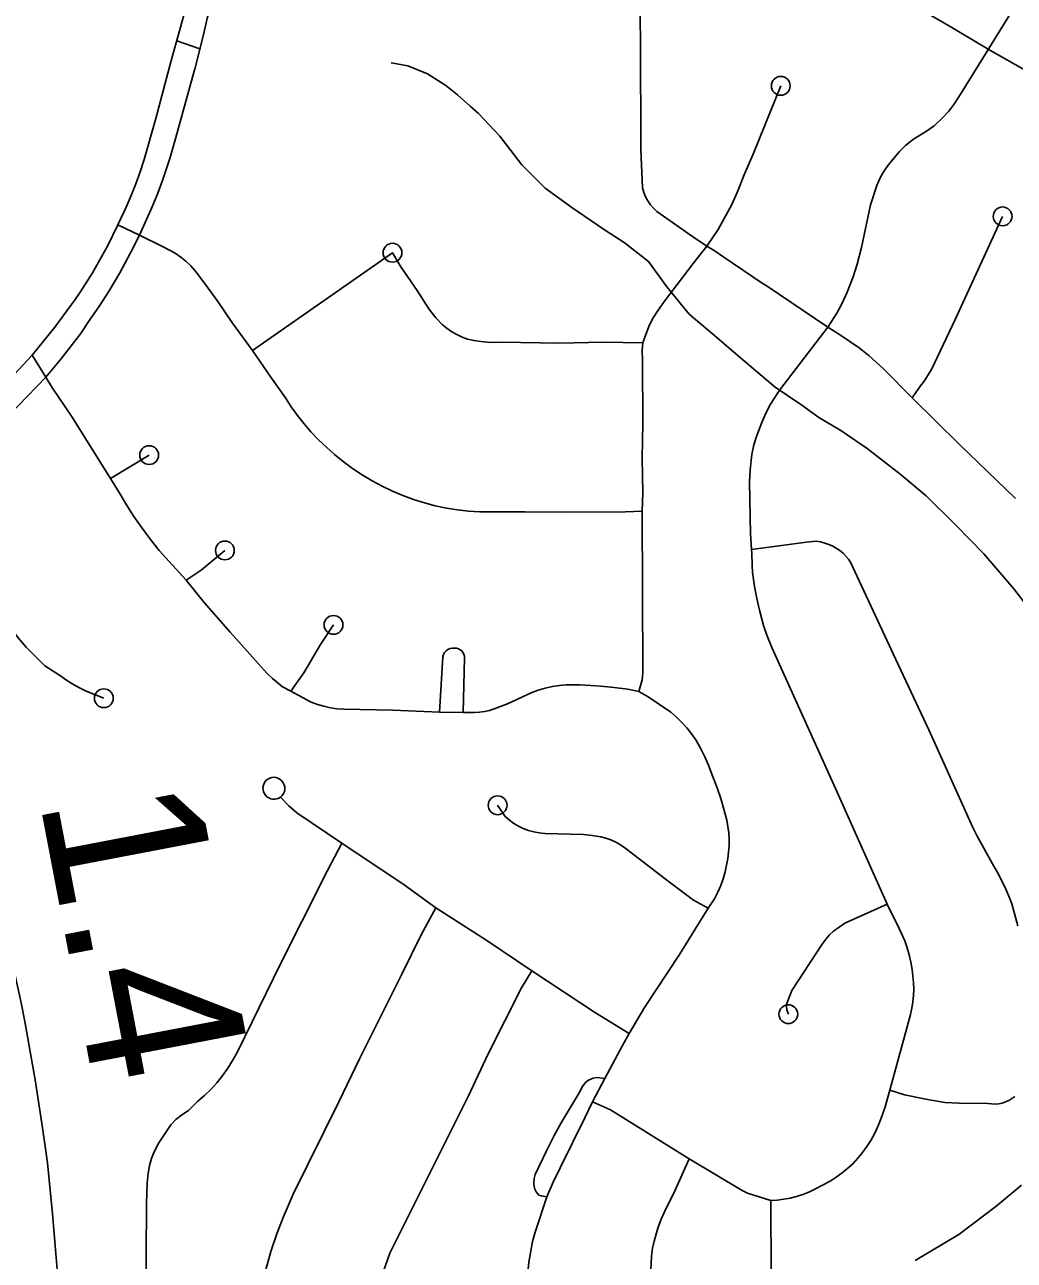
# Model space of a CAD drawing. Extents: x -19 to 366, y -4 to 359.
# Drawn here: x 148.476 to 148.974, y 193.214 to 193.836 of the extents above; entities that cross this region are included whole.
import ezdxf

# ---------------------------------------------------------------- set-up
doc = ezdxf.new("R2010")
doc.units = 0
for name, color, linetype in [('Level 10', 7, 'Continuous'), ('Level 19', 7, 'Continuous'), ('Level 33', 7, 'Continuous'), ('Level 35', 7, 'Continuous'), ('Level 48', 7, 'Continuous'), ('Level 60', 7, 'Continuous')]:
    doc.layers.add(name, color=color, linetype=linetype)

msp = doc.modelspace()

# ---------------------------------------------------------------- linework, layer by layer
at = {"layer": 'Level 10'}
for points in [[(148.96144, 193.82304), (148.94234, 193.83439), (148.93069, 193.84112), (148.92004, 193.84689), (148.9086, 193.85286), (148.89746, 193.85834), (148.88652, 193.86338), (148.87735, 193.86725), (148.86271, 193.8728), (148.8581, 193.8754)], [(149.1652, 193.72549), (149.16071, 193.73036), (149.15559, 193.73512), (149.1521, 193.73816), (149.14534, 193.74343), (149.13955, 193.74761), (149.13447, 193.75097), (149.1297, 193.75375), (149.1234, 193.75702), (149.11791, 193.75957), (149.11239, 193.76193), (149.10438, 193.76491), (149.09117, 193.76902), (149.03981, 193.78417), (149.02956, 193.78774), (149.02234, 193.79045), (149.01315, 193.79444), (149.00347, 193.79928), (148.96144, 193.82304)]]:
    msp.add_lwpolyline(points, dxfattribs=at)
at = {"layer": 'Level 19'}
msp.add_lwpolyline([(148.49138, 193.02327), (148.49393, 193.05829), (148.49485, 193.07246), (148.49538, 193.08667), (148.49574, 193.10401), (148.49586, 193.12129), (148.49576, 193.13841), (148.49548, 193.16088), (148.49342, 193.1934), (148.49138, 193.21746), (148.48967, 193.2375), (148.48708, 193.26312), (148.48463, 193.28072), (148.48087, 193.30488), (148.47569, 193.33434), (148.47387, 193.34375), (148.46392, 193.3888), (148.45811, 193.41579), (148.45197, 193.4443), (148.45175, 193.44555), (148.44443, 193.47837), (148.43534, 193.51502), (148.41947, 193.58703)], dxfattribs=at)
at = {"layer": 'Level 33'}
for points in [[(148.54923, 193.81714), (148.55357, 193.83279), (148.55871, 193.85184), (148.5641, 193.87286), (148.56828, 193.88823), (148.56913, 193.8914), (148.57333, 193.90869), (148.57902, 193.93081)], [(148.56145, 193.8141), (148.56526, 193.8294), (148.56758, 193.83893), (148.57514, 193.8664), (148.57917, 193.88212)], [(148.81902, 193.72448), (148.81177, 193.72927), (148.79387, 193.74192), (148.79214, 193.74352), (148.79059, 193.74529), (148.78923, 193.74722), (148.7881, 193.74928), (148.78721, 193.75146), (148.78655, 193.75372), (148.78571, 193.77306), (148.78583, 193.79291), (148.78554, 193.80879), (148.78563, 193.82465), (148.78537, 193.84143)], [(148.87981, 193.68372), (148.88433, 193.69078), (148.88685, 193.69534), (148.88958, 193.7013), (148.89262, 193.70907), (148.89456, 193.71533), (148.89675, 193.7237), (148.90132, 193.74514), (148.90455, 193.75497), (148.90606, 193.75839), (148.90772, 193.76148), (148.90976, 193.76454), (148.91241, 193.76793), (148.91596, 193.77198), (148.91901, 193.77511), (148.92294, 193.77829), (148.92946, 193.78224), (148.93345, 193.78492), (148.93764, 193.78896), (148.9408, 193.79241), (148.94324, 193.79573), (148.947, 193.80147), (148.97309, 193.84365)], [(148.55219, 193.82778), (148.56386, 193.82379)], [(148.52246, 193.73519), (148.5267, 193.74397), (148.52927, 193.74986), (148.53165, 193.75583), (148.53384, 193.76188), (148.53581, 193.768), (148.54173, 193.78858), (148.54923, 193.81714)], [(148.5334, 193.7299), (148.53983, 193.74429), (148.54261, 193.75112), (148.5452, 193.75801), (148.54865, 193.7685), (148.55179, 193.7791), (148.56091, 193.81254), (148.56145, 193.8141)], [(148.81902, 193.72448), (148.82464, 193.73278), (148.83154, 193.74544), (148.83417, 193.75149), (148.83772, 193.76027), (148.84262, 193.77153), (148.85618, 193.8051)], [(148.47938, 193.6696), (148.49077, 193.68373), (148.50107, 193.69755), (148.50393, 193.7017), (148.50973, 193.71108), (148.51734, 193.72449), (148.52246, 193.73519)], [(148.5334, 193.7299), (148.52246, 193.73519)], [(148.92239, 193.64814), (148.92604, 193.6535), (148.92832, 193.65647), (148.93207, 193.6624), (148.94413, 193.68784), (148.96783, 193.73943)], [(148.48623, 193.65847), (148.49381, 193.66764), (148.50378, 193.68039), (148.50829, 193.68719), (148.51326, 193.69433), (148.5182, 193.70201), (148.52354, 193.71102), (148.52895, 193.72111), (148.5334, 193.7299)], [(148.59039, 193.67189), (148.58031, 193.68563), (148.57284, 193.69653), (148.56619, 193.70578), (148.56148, 193.71206), (148.55922, 193.71453), (148.55679, 193.71682), (148.55419, 193.71893), (148.55143, 193.72084), (148.54536, 193.72416), (148.5334, 193.7299)], [(148.78683, 193.67574), (148.78824, 193.68005), (148.7902, 193.68478), (148.79204, 193.68829), (148.79414, 193.69176), (148.79768, 193.69669), (148.81213, 193.71574), (148.81902, 193.72448)], [(148.87981, 193.68372), (148.84932, 193.70434), (148.84674, 193.7058), (148.82745, 193.71884), (148.82269, 193.72225), (148.81902, 193.72448)], [(148.78683, 193.67574), (148.76683, 193.67606), (148.74476, 193.67569), (148.71543, 193.67612), (148.71202, 193.67603), (148.70863, 193.67613), (148.70524, 193.67643), (148.70186, 193.67692), (148.69852, 193.67759), (148.69582, 193.67867), (148.6932, 193.67993), (148.69069, 193.68138), (148.68827, 193.68299), (148.68599, 193.68478), (148.6825, 193.68844), (148.67914, 193.69287), (148.67314, 193.70205), (148.66826, 193.7091), (148.66501, 193.71406), (148.66077, 193.72114), (148.59039, 193.67189)], [(148.8414, 193.57182), (148.84093, 193.57959), (148.84043, 193.6057), (148.84079, 193.61188), (148.84163, 193.61965), (148.84264, 193.62446), (148.84414, 193.6292), (148.84659, 193.63576), (148.84863, 193.6404), (148.85101, 193.6449), (148.85429, 193.65012), (148.85574, 193.65221), (148.87981, 193.68372)], [(148.92239, 193.64814), (148.90791, 193.66277), (148.90073, 193.66921), (148.89563, 193.6732), (148.88618, 193.67964), (148.87981, 193.68372)], [(148.78649, 193.59115), (148.78674, 193.60023), (148.78648, 193.6178), (148.78669, 193.63526), (148.78662, 193.66688), (148.78646, 193.67211), (148.78683, 193.67574)], [(148.4071, 193.60861), (148.42382, 193.61965), (148.43303, 193.62628), (148.43421, 193.62714), (148.43689, 193.62922), (148.45108, 193.64117), (148.45862, 193.64792), (148.46837, 193.65764), (148.47938, 193.6696)], [(148.48623, 193.65847), (148.47938, 193.6696)], [(148.78649, 193.59115), (148.77805, 193.59069), (148.74587, 193.59064), (148.7276, 193.59081), (148.71034, 193.59069), (148.7047, 193.59079), (148.69905, 193.59115), (148.69344, 193.59176), (148.68788, 193.59261), (148.68232, 193.59372), (148.67683, 193.59522), (148.67138, 193.59695), (148.66604, 193.59894), (148.66079, 193.60116), (148.65562, 193.6036), (148.65049, 193.60638), (148.64548, 193.60939), (148.6406, 193.61262), (148.63587, 193.61607), (148.63163, 193.61956), (148.62751, 193.62321), (148.62354, 193.62702), (148.6197, 193.63098), (148.61624, 193.63504), (148.61297, 193.63923), (148.60985, 193.64356), (148.6069, 193.64802), (148.59946, 193.65844), (148.59039, 193.67189)], [(148.43451, 193.6124), (148.44042, 193.61662), (148.44901, 193.6233), (148.45735, 193.63025), (148.46496, 193.63703), (148.47238, 193.64401), (148.48623, 193.65847)], [(148.5188, 193.60745), (148.49927, 193.63886), (148.48966, 193.65292), (148.48623, 193.65847)], [(148.97433, 193.59738), (148.94609, 193.62462), (148.92239, 193.64814)], [(148.5188, 193.60745), (148.53832, 193.61929)], [(148.43451, 193.6124), (148.44346, 193.60041), (148.44678, 193.59252), (148.44974, 193.58449), (148.45312, 193.5704), (148.45562, 193.56151), (148.45832, 193.55268), (148.46044, 193.5474), (148.4628, 193.54222), (148.46537, 193.53714), (148.46879, 193.53212), (148.47246, 193.5273), (148.47639, 193.52268), (148.48579, 193.51319)], [(148.55686, 193.5563), (148.54341, 193.57122), (148.53895, 193.57677), (148.53471, 193.58248), (148.53067, 193.58834), (148.52687, 193.59434), (148.52327, 193.60049), (148.5188, 193.60745)], [(148.78467, 193.50028), (148.78639, 193.50613), (148.78665, 193.50765), (148.78679, 193.51002), (148.78649, 193.59115)], [(148.97544, 193.38245), (148.97245, 193.39349), (148.97137, 193.39644), (148.96949, 193.40081), (148.966, 193.40804), (148.96273, 193.41362), (148.95502, 193.42753), (148.95283, 193.43186), (148.93078, 193.48103), (148.91525, 193.51396), (148.89229, 193.56331), (148.89138, 193.56515), (148.89029, 193.56689), (148.88901, 193.5685), (148.88757, 193.56996), (148.88597, 193.57126), (148.88235, 193.57343), (148.88036, 193.57432), (148.8783, 193.57503), (148.8762, 193.57556), (148.87406, 193.5759), (148.86914, 193.57551), (148.8414, 193.57182)], [(148.55686, 193.5563), (148.5644, 193.56139), (148.57642, 193.57132)], [(148.90977, 193.3934), (148.88459, 193.44963), (148.85174, 193.52239), (148.84909, 193.52863), (148.84745, 193.53355), (148.84542, 193.54132), (148.84406, 193.5471), (148.84291, 193.5531), (148.84189, 193.56027), (148.84171, 193.56379), (148.84167, 193.56999), (148.8414, 193.57182)], [(148.60959, 193.50042), (148.60545, 193.50274), (148.60035, 193.50685), (148.5975, 193.50957), (148.57903, 193.53016), (148.56602, 193.54515), (148.55686, 193.5563)], [(148.60959, 193.50042), (148.61611, 193.5097), (148.62459, 193.52391), (148.63107, 193.53385)], [(148.69635, 193.48984), (148.69705, 193.5172), (148.69695, 193.51818), (148.69668, 193.51912), (148.69623, 193.51999), (148.69559, 193.52076), (148.69484, 193.52138), (148.69397, 193.52184), (148.69302, 193.52211), (148.69205, 193.5222), (148.69089, 193.52219), (148.68976, 193.52194), (148.6887, 193.52146), (148.68778, 193.52077), (148.687, 193.5199), (148.68644, 193.51889), (148.68609, 193.51778), (148.68446, 193.49)], [(148.48579, 193.51319), (148.49362, 193.50818), (148.49671, 193.50604), (148.4999, 193.50405), (148.5032, 193.50223), (148.50656, 193.50058), (148.51548, 193.49695)], [(148.68446, 193.49), (148.66092, 193.49087), (148.63636, 193.49139), (148.63297, 193.49166), (148.62959, 193.49216), (148.62625, 193.49288), (148.62298, 193.49382), (148.61977, 193.49497), (148.60959, 193.50042)], [(148.78467, 193.50028), (148.77916, 193.50156), (148.77238, 193.50238), (148.76557, 193.503), (148.75524, 193.50368), (148.75174, 193.50376), (148.74826, 193.50365), (148.74476, 193.50335), (148.74129, 193.50286), (148.73762, 193.50207), (148.73403, 193.50103), (148.73052, 193.49972), (148.71863, 193.49416), (148.71193, 193.49153), (148.70954, 193.4908), (148.70709, 193.49025), (148.70462, 193.4899), (148.70211, 193.48973), (148.69635, 193.48984)], [(148.81971, 193.39122), (148.82281, 193.39606), (148.82449, 193.39931), (148.82596, 193.40266), (148.82718, 193.40611), (148.82819, 193.40963), (148.82957, 193.41636), (148.82995, 193.41955), (148.83016, 193.42277), (148.83018, 193.42598), (148.82999, 193.42919), (148.82961, 193.43238), (148.82905, 193.43555), (148.8276, 193.44105), (148.82597, 193.4465), (148.82413, 193.45188), (148.82155, 193.45875), (148.81981, 193.46318), (148.8179, 193.46753), (148.81579, 193.47179), (148.81351, 193.47596), (148.81133, 193.47904), (148.80897, 193.48199), (148.80645, 193.48478), (148.80376, 193.48742), (148.80092, 193.48989), (148.78941, 193.49764), (148.78467, 193.50028)], [(148.69635, 193.48984), (148.68446, 193.49)], [(148.60446, 193.44717), (148.60355, 193.44663), (148.60257, 193.44628), (148.60153, 193.44611), (148.60049, 193.44614), (148.59946, 193.44636), (148.59848, 193.44677), (148.59761, 193.44735), (148.59688, 193.44809), (148.59628, 193.44895), (148.59585, 193.44991), (148.59561, 193.45093), (148.59555, 193.45198), (148.59577, 193.45328), (148.59631, 193.4545), (148.5971, 193.45556), (148.59796, 193.45626), (148.59896, 193.45677), (148.60004, 193.45706), (148.60115, 193.45714), (148.60227, 193.45699), (148.60332, 193.45663), (148.60429, 193.45606), (148.60512, 193.45531), (148.60578, 193.45441), (148.60626, 193.4534), (148.60653, 193.45231), (148.60657, 193.45115), (148.60636, 193.45001), (148.60592, 193.44894), (148.60529, 193.44798), (148.60446, 193.44717)], [(148.63521, 193.42396), (148.61267, 193.43934), (148.60854, 193.44285), (148.60446, 193.44717)], [(148.81971, 193.39122), (148.8122, 193.39528), (148.80016, 193.40432), (148.77776, 193.42168), (148.77551, 193.42321), (148.77315, 193.42453), (148.7707, 193.42566), (148.76814, 193.42658), (148.76554, 193.42728), (148.76123, 193.42791), (148.75689, 193.42829), (148.73737, 193.42889), (148.73462, 193.4292), (148.73188, 193.42972), (148.72921, 193.43045), (148.7266, 193.43139), (148.72412, 193.43257), (148.72178, 193.43399), (148.71958, 193.43562), (148.71753, 193.43745), (148.71367, 193.44307)], [(148.55181, 193.28494), (148.55531, 193.28766), (148.55814, 193.28956), (148.56286, 193.29413), (148.56623, 193.29699), (148.56941, 193.30006), (148.57239, 193.30334), (148.57513, 193.3068), (148.57792, 193.31087), (148.58051, 193.31508), (148.5829, 193.31941), (148.60444, 193.36331), (148.6151, 193.38457), (148.62793, 193.40997), (148.63521, 193.42396)], [(148.68262, 193.39155), (148.66667, 193.40297), (148.63521, 193.42396)], [(148.90977, 193.3934), (148.88843, 193.38377), (148.8827, 193.37969), (148.88079, 193.37787), (148.87903, 193.37591), (148.87695, 193.37315), (148.86176, 193.34985), (148.85936, 193.34379), (148.85908, 193.34277), (148.85902, 193.34163), (148.85916, 193.3401), (148.85999, 193.33796)], [(148.91108, 193.29965), (148.9214, 193.33787), (148.92211, 193.34097), (148.92261, 193.34411), (148.92294, 193.34729), (148.92308, 193.35047), (148.92304, 193.35365), (148.92233, 193.36051), (148.9217, 193.36416), (148.92086, 193.36776), (148.91983, 193.37132), (148.91861, 193.37482), (148.91584, 193.38104), (148.90977, 193.3934)], [(148.59693, 193.20889), (148.59956, 193.21849), (148.60271, 193.228), (148.60572, 193.23565), (148.61075, 193.24735), (148.63378, 193.29385), (148.64432, 193.31588), (148.66551, 193.35805), (148.6754, 193.37819), (148.68262, 193.39155)], [(148.7309, 193.35973), (148.70822, 193.37502), (148.68262, 193.39155)], [(148.77985, 193.32817), (148.78763, 193.34132), (148.8052, 193.368), (148.81971, 193.39122)], [(148.65617, 193.20869), (148.65943, 193.21764), (148.69878, 193.29659), (148.70889, 193.31796), (148.72566, 193.35117), (148.7309, 193.35973)], [(148.77985, 193.32817), (148.76296, 193.33858), (148.7309, 193.35973)], [(148.76766, 193.30565), (148.77645, 193.32224), (148.77985, 193.32817)], [(148.73845, 193.24597), (148.73556, 193.24654), (148.73444, 193.24694), (148.73309, 193.24863), (148.73248, 193.24992), (148.73208, 193.2513), (148.73192, 193.25283), (148.73206, 193.25526), (148.73261, 193.25725), (148.7382, 193.26916), (148.74212, 193.27689), (148.7456, 193.28328), (148.7548, 193.29843), (148.75642, 193.30149), (148.75726, 193.30279), (148.7581, 193.30371), (148.75938, 193.30471), (148.76179, 193.30575), (148.764, 193.3061), (148.76766, 193.30565)], [(148.76145, 193.29391), (148.76766, 193.30565)], [(148.85114, 193.24422), (148.85443, 193.24441), (148.85768, 193.2448), (148.86091, 193.24541), (148.86411, 193.24622), (148.86722, 193.24724), (148.87027, 193.24845), (148.87326, 193.24985), (148.88102, 193.25399), (148.88411, 193.25593), (148.88708, 193.25807), (148.8899, 193.26039), (148.89255, 193.26288), (148.89505, 193.26555), (148.89736, 193.26837), (148.8995, 193.27133), (148.90144, 193.27442), (148.90364, 193.2785), (148.9056, 193.28269), (148.90729, 193.28699), (148.90875, 193.29139), (148.91108, 193.29965)], [(148.91108, 193.29965), (148.9184, 193.29739), (148.92922, 193.29513), (148.93871, 193.29357), (148.94602, 193.29318), (148.96042, 193.29303), (148.96223, 193.29278), (148.96403, 193.29274), (148.96585, 193.2929), (148.96762, 193.29326), (148.96935, 193.29381), (148.97099, 193.29456), (148.97255, 193.29549), (148.97401, 193.29658)], [(148.73845, 193.24597), (148.74171, 193.25337), (148.74534, 193.26104), (148.75762, 193.28576), (148.76145, 193.29391)], [(148.76145, 193.29391), (148.77041, 193.28988), (148.81004, 193.26513)], [(148.53441, 193.01124), (148.53505, 193.07114), (148.5367, 193.19021), (148.53695, 193.24266), (148.53726, 193.25297), (148.53777, 193.25789), (148.53851, 193.26178), (148.53949, 193.26536), (148.54079, 193.26862), (148.54321, 193.27326), (148.54915, 193.28221), (148.55181, 193.28494)], [(148.78497, 193.01235), (148.78535, 193.05092), (148.78578, 193.06044), (148.78626, 193.06512), (148.78706, 193.07056), (148.78841, 193.07695), (148.79021, 193.08728), (148.79058, 193.09083), (148.79078, 193.09587), (148.79091, 193.10494), (148.79091, 193.16759), (148.7907, 193.20541), (148.79113, 193.21623), (148.7917, 193.22015), (148.79254, 193.22379), (148.79439, 193.23022), (148.79598, 193.23482), (148.79844, 193.24035), (148.80238, 193.2479), (148.81004, 193.26513)], [(148.81004, 193.26513), (148.83671, 193.24926), (148.83952, 193.24797), (148.84258, 193.24681), (148.85114, 193.24422)], [(148.72818, 193.19023), (148.72838, 193.20024), (148.72876, 193.20631), (148.72946, 193.2132), (148.73049, 193.21975), (148.7313, 193.2235), (148.73265, 193.22829), (148.73845, 193.24597)], [(148.84015, 193.01258), (148.84075, 193.05001), (148.84105, 193.0574), (148.84144, 193.0626), (148.8422, 193.0675), (148.84339, 193.07336), (148.84968, 193.09852), (148.85093, 193.10645), (148.8513, 193.11062), (148.85153, 193.12135), (148.85158, 193.17031), (148.85114, 193.24422)]]:
    msp.add_lwpolyline(points, dxfattribs=at)
for centre in [(148.85618, 193.8051), (148.96783, 193.73943), (148.66077, 193.72114), (148.53832, 193.61929), (148.57642, 193.57132), (148.63107, 193.53385), (148.51548, 193.49695), (148.71367, 193.44307), (148.85999, 193.33796)]:
    msp.add_circle(centre, 0.00473, dxfattribs=at)
at = {"layer": 'Level 35'}
for points in [[(148.98698, 193.53447), (148.9734, 193.55195), (148.9583, 193.56957), (148.94405, 193.58419), (148.92942, 193.59879), (148.91603, 193.60981), (148.89974, 193.62266), (148.8864, 193.63159), (148.87541, 193.63813), (148.86671, 193.64434), (148.85337, 193.65347), (148.83803, 193.66634), (148.82189, 193.68033), (148.81005, 193.69026), (148.79885, 193.70401), (148.78958, 193.71667), (148.77737, 193.72621), (148.76752, 193.73258), (148.75109, 193.7439), (148.73754, 193.75359), (148.72583, 193.76542), (148.71481, 193.77975), (148.70406, 193.79122), (148.69978, 193.79491), (148.69355, 193.80062), (148.68755, 193.8052), (148.67847, 193.81122), (148.6685, 193.81512), (148.66012, 193.8166)], [(148.92386, 193.21395), (148.94585, 193.2271), (148.96441, 193.2411), (148.97738, 193.25191)]]:
    msp.add_lwpolyline(points, dxfattribs=at)
at = {"layer": 'Level 60'}
for points in [[(154.11585, 1.87092), (153.9063, 10.48743), (153.69602, 19.10409), (153.48501, 27.72087), (153.27327, 36.3378), (153.0608, 44.95486), (152.84759, 53.57206), (152.63366, 62.1894), (152.419, 70.80688), (152.20362, 79.42449), (151.98751, 88.04225), (151.77068, 96.66014), (151.55312, 105.27817), (151.33484, 113.89634), (151.11584, 122.51465), (150.89612, 131.13311), (150.67568, 139.7517), (150.45452, 148.37043), (150.23264, 156.98931), (150.01005, 165.60832), (149.78674, 174.22748), (149.56272, 182.84677), (149.33799, 191.46621), (149.11254, 200.0858), (148.88638, 208.70552), (148.65952, 217.32539), (148.43194, 225.9454), (148.20366, 234.56555), (147.97466, 243.18584), (147.74497, 251.80628), (147.51457, 260.42687), (147.28346, 269.04759), (147.05165, 277.66846), (146.81914, 286.28948), (146.58593, 294.91064), (146.35202, 303.53194), (146.11742, 312.15339), (145.88211, 320.77499), (145.64611, 329.39673), (145.40941, 338.01861), (145.17202, 346.64065)], [(0, 189.51617), (7.11214, 189.52059), (14.22427, 189.53386), (21.33637, 189.55597), (28.44845, 189.58693), (35.56048, 189.62672), (42.67245, 189.67537), (49.78436, 189.73285), (56.89619, 189.79918), (64.00793, 189.87436), (71.11958, 189.95838), (78.23111, 190.05124), (85.34253, 190.15294), (92.45381, 190.26349), (99.56495, 190.38288), (106.67593, 190.51112), (113.78675, 190.6482), (120.89739, 190.79412), (128.00785, 190.94888), (135.11811, 191.11248), (142.22816, 191.28493), (149.33799, 191.46621), (156.44759, 191.65634), (163.55694, 191.85531), (170.66605, 192.06312), (177.77489, 192.27977), (184.88345, 192.50526), (191.99173, 192.73959), (199.09971, 192.98276), (206.20739, 193.23477), (213.31474, 193.49561), (220.42177, 193.7653), (227.52845, 194.04382), (234.63479, 194.33118), (241.74076, 194.62738), (248.84635, 194.93241), (255.95157, 195.24628), (263.05638, 195.56898), (270.16079, 195.90052), (277.26478, 196.24089), (284.36834, 196.5901), (291.47147, 196.94814), (298.57414, 197.31501), (305.67635, 197.69072), (312.77809, 198.07525), (319.87934, 198.46862), (326.9801, 198.87082), (334.08035, 199.28185), (341.18009, 199.7017)]]:
    msp.add_spline(points, degree=3, dxfattribs=at)

# ---------------------------------------------------------------- texts
at = {"layer": 'Level 48'}
msp.add_text('1.4', height=0.08, rotation=280.82173, dxfattribs=at).set_placement((148.48293, 193.44617))

doc.saveas('drawing.dxf')
